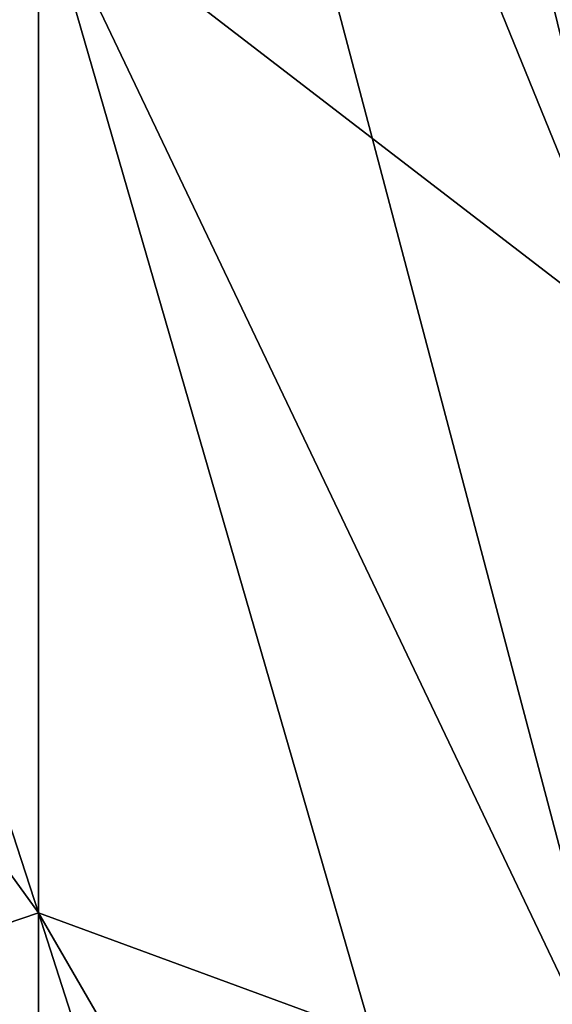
# Model space of a CAD drawing. Header units: metres. Extents: x -61 to 49, y -32 to 32.
# Tile 309 of 343: x 48.054 to 48.34, y 2.541 to 3.07. Entities that reach past the tile are written whole.
import ezdxf

# ---------------------------------------------------------------- set-up
doc = ezdxf.new("R2010")
doc.units = ezdxf.units.M
doc.layers.add('solid_K_27_40_10_000Y34', color=7, linetype='CONTINUOUS')

msp = doc.modelspace()

# ---------------------------------------------------------------- linework, layer by layer
at = {"layer": 'solid_K_27_40_10_000Y34'}
for points in [[(48.064034, 4.211325, -8.072322), (48.384747, 3.311589, -6.347696), (48.384747, 2.898087, -6.546828)], [(48.064034, 3.685477, -8.325557), (48.064034, 4.211325, -8.072322), (48.384747, 2.898087, -6.546828)], [(47.666889, 3.811405, -10.356819), (48.064034, 3.144485, -8.54458), (48.064034, 2.590571, -8.728493)], [(47.666889, 3.14001, -10.579737), (47.666889, 3.811405, -10.356819), (48.064034, 2.590571, -8.728493)], [(48.064034, 3.685477, -8.325557), (48.384747, 2.898087, -6.546828), (48.384747, 2.472675, -6.719058)], [(48.064034, 3.144485, -8.54458), (48.064034, 3.685477, -8.325557), (48.384747, 2.472675, -6.719058)], [(48.064034, 3.685477, 8.325557), (48.384747, 2.898087, 6.546828), (48.384747, 3.311589, 6.347696)], [(48.064034, 3.685477, 8.325557), (48.064034, 3.144485, 8.54458), (48.384747, 2.898087, 6.546828)], [(47.666889, 3.14001, 10.579737), (48.064034, 2.590571, 8.728493), (48.064034, 3.144485, 8.54458)], [(48.064034, 3.144485, -8.54458), (48.384747, 2.472675, -6.719058), (48.384747, 2.037103, -6.863678)], [(48.064034, 2.590571, -8.728493), (48.064034, 3.144485, -8.54458), (48.384747, 2.037103, -6.863678)], [(48.064034, 3.144485, 8.54458), (48.384747, 2.472675, 6.719058), (48.384747, 2.898087, 6.546828)], [(48.064034, 3.144485, 8.54458), (48.064034, 2.590571, 8.728493), (48.384747, 2.472675, 6.719058)], [(47.666889, 3.14001, -10.579737), (48.064034, 2.590571, -8.728493), (48.064034, 2.026012, -8.876537)], [(47.666889, 2.455713, -10.759181), (47.666889, 3.14001, -10.579737), (48.064034, 2.026012, -8.876537)], [(47.666889, 3.14001, 10.579737), (47.666889, 2.455713, 10.759181), (48.064034, 2.590571, 8.728493)], [(47.666889, 2.455713, 10.759181), (48.064034, 2.026012, 8.876537), (48.064034, 2.590571, 8.728493)], [(48.064034, 2.590571, -8.728493), (48.384747, 2.037103, -6.863678), (48.384747, 1.593161, -6.980093)], [(48.064034, 2.026012, -8.876537), (48.064034, 2.590571, -8.728493), (48.384747, 1.593161, -6.980093)], [(48.064034, 2.590571, 8.728493), (48.384747, 2.037103, 6.863678), (48.384747, 2.472675, 6.719058)], [(48.064034, 2.590571, 8.728493), (48.064034, 2.026012, 8.876537), (48.384747, 2.037103, 6.863678)]]:
    msp.add_3dface(points, dxfattribs=at)

doc.saveas('drawing.dxf')
